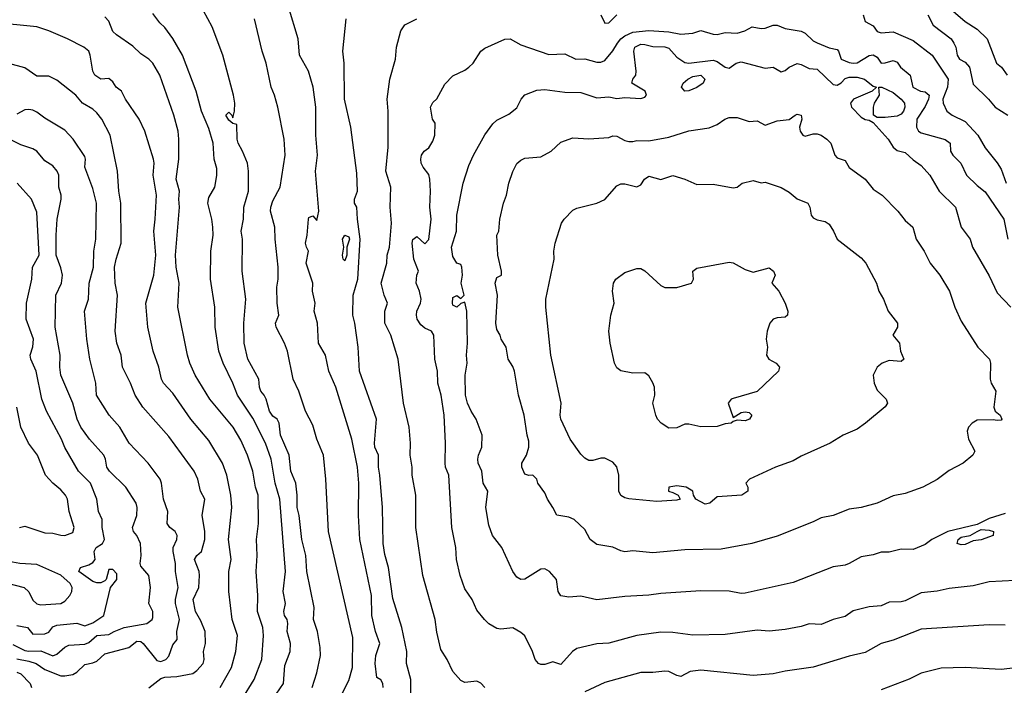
# Model space of a CAD drawing. Header units: metres. Extents: x -46681 to -43747, y -240911 to -237677.
# Tile 447 of 656: x -44528 to -44405, y -239626 to -239543. Entities that reach past the tile are written whole.
import ezdxf

# ---------------------------------------------------------------- set-up
doc = ezdxf.new("R2010")
doc.units = ezdxf.units.M
doc.layers.add('CONTOUR_INDEX', color=1, linetype='Continuous')
doc.layers.add('CONTOUR_INTER', color=3, linetype='Continuous')

msp = doc.modelspace()

# ---------------------------------------------------------------- linework, layer by layer
at = {"layer": 'CONTOUR_INDEX'}
for points, elevation in [([(-44488.07, -239627.52), (-44487.1, -239625.67), (-44486.67, -239624.02), (-44486.6, -239620.27), (-44489.65, -239607.02), (-44489.99, -239600.52), (-44490.29, -239597.52), (-44491.09, -239595.52), (-44491.6, -239593.77), (-44492.53, -239592.02), (-44493.36, -239589.52), (-44494.05, -239588.02), (-44494.79, -239584.52), (-44495.16, -239583.52), (-44496.19, -239581.52), (-44496.26, -239581.02), (-44495.84, -239580.02), (-44496.05, -239578.52), (-44496.1, -239576.52), (-44495.94, -239575.52), (-44495.93, -239574.02), (-44496.32, -239570.52), (-44496.34, -239569.02), (-44496.88, -239567.02), (-44496.86, -239566.52), (-44496.6, -239565.74), (-44495.7, -239564.02), (-44495.08, -239560.02), (-44495.2, -239558.02), (-44495.98, -239554.02), (-44496.4, -239552.52), (-44496.83, -239551.52), (-44497.43, -239548.52), (-44497.95, -239547.02), (-44498.91, -239543.02)], 115), ([(-44405.1, -239604.8), (-44407.1, -239605.43), (-44408.6, -239606.17), (-44412.26, -239607.02), (-44414.26, -239608.02), (-44415.1, -239608.66), (-44416.6, -239609.27), (-44418.1, -239609.24), (-44419.6, -239609.62), (-44420.6, -239609.64), (-44421.6, -239609.95), (-44423.1, -239610.19), (-44424.6, -239611.05), (-44425.1, -239611.24), (-44426.6, -239611.46), (-44431.6, -239613.42), (-44437.6, -239614.74), (-44438.1, -239614.77), (-44439.6, -239614.5), (-44443.1, -239614.47), (-44448.1, -239614.77), (-44449.6, -239615.01), (-44452.6, -239615.16), (-44456.1, -239615.59), (-44458.1, -239615.12), (-44459.6, -239615.25), (-44460.6, -239615.07), (-44460.93, -239614.52), (-44461.14, -239613.02), (-44462.04, -239612.02), (-44462.6, -239611.71), (-44463.1, -239611.75), (-44465.1, -239612.98), (-44465.6, -239613.03), (-44466.1, -239612.76), (-44466.62, -239612.02), (-44467.98, -239609.02), (-44469.15, -239607.52), (-44469.6, -239606.24), (-44469.99, -239604.02), (-44469.75, -239602.02), (-44470.34, -239601.02), (-44470.5, -239599.52), (-44470.94, -239598.52), (-44471, -239598.02), (-44470.92, -239597.52), (-44470.48, -239596.52), (-44470.45, -239595.02), (-44471.21, -239593.02), (-44471.84, -239592.02), (-44472.28, -239591.02), (-44472.54, -239590.02), (-44472.57, -239587.52), (-44472.31, -239586.02), (-44472.41, -239585.02), (-44472.28, -239583.52), (-44472.35, -239579.52), (-44472.6, -239578.4), (-44473.1, -239578.54), (-44473.6, -239579), (-44474.1, -239578.78), (-44474.16, -239578.52), (-44474.1, -239577.8), (-44473.6, -239577.58), (-44473.1, -239577.95), (-44472.7, -239577.52), (-44473.09, -239576.02), (-44472.92, -239575.02), (-44472.98, -239574.02), (-44473.1, -239573.7), (-44473.6, -239573.51), (-44474.1, -239572.69), (-44474.27, -239571.52), (-44473.67, -239569.52), (-44473.61, -239567.52), (-44472.81, -239563.52), (-44472.1, -239561.31), (-44471.53, -239560.02), (-44470.1, -239557.5), (-44469.1, -239556.13), (-44468.6, -239555.67), (-44467.1, -239554.89), (-44466.1, -239554.1), (-44465.59, -239553.02), (-44465.1, -239552.48), (-44463.6, -239551.93), (-44462.6, -239551.84), (-44460.1, -239552.15), (-44458.1, -239552.2), (-44456.1, -239552.88), (-44454.6, -239552.74), (-44453.6, -239552.94), (-44452.6, -239552.83), (-44450.6, -239552.97), (-44450.1, -239552.77), (-44449.9, -239552.52), (-44450.07, -239552.02), (-44451.75, -239551.02), (-44451.6, -239550.52), (-44451.26, -239550.02), (-44451.2, -239549.52), (-44451.48, -239547.02), (-44451.37, -239546.52)], 120), ([(-44451.37, -239546.52), (-44450.6, -239546.17), (-44450.1, -239546.19), (-44449.1, -239546.46), (-44447.6, -239546.49), (-44447.1, -239546.68), (-44446.1, -239547.79), (-44445.1, -239548.46), (-44444.6, -239548.54), (-44441.6, -239548.15), (-44441.1, -239548.34), (-44440.1, -239549.05), (-44439.6, -239549.16), (-44438.71, -239548.52), (-44438.1, -239548.39), (-44435.1, -239549.17), (-44434.1, -239549.05), (-44433.1, -239549.61), (-44432.6, -239549.46), (-44432.09, -239549.02), (-44431.1, -239548.6), (-44430.6, -239548.69), (-44429.6, -239549.22), (-44428.6, -239549.27), (-44426.6, -239551.21), (-44426.1, -239551.28), (-44425.6, -239550.99), (-44425.1, -239550.44), (-44424.6, -239550.27), (-44423.6, -239550.29), (-44422.68, -239550.52), (-44421.6, -239551.41), (-44421.15, -239551.52), (-44421.7, -239552.02), (-44424.03, -239553.02), (-44424.43, -239553.52), (-44424.3, -239554.02), (-44423.1, -239555.28), (-44422.6, -239555.57), (-44422.1, -239555.65), (-44421.6, -239555.97), (-44419.69, -239558.02), (-44419.09, -239559.02), (-44418.6, -239559.43), (-44417.6, -239559.71), (-44416.6, -239560.63), (-44415.6, -239561.31), (-44414.51, -239562.52), (-44413.34, -239564.52), (-44411.29, -239566.52), (-44410.59, -239569.02), (-44409.48, -239570.52), (-44409.17, -239571.52), (-44407.1, -239575.09), (-44406.1, -239577.22), (-44404.39, -239579.02)], 120), ([(-44512.1, -239626.57), (-44510.6, -239625.39), (-44510.1, -239625.24), (-44508.6, -239625.17), (-44506.6, -239624.77), (-44506.1, -239624.4), (-44505.32, -239623.52), (-44505.18, -239623.02), (-44505.27, -239622.02), (-44505, -239621.02), (-44505.05, -239619.52), (-44505.6, -239618.19), (-44506.28, -239617.02), (-44506.57, -239615.52), (-44505.85, -239614.02), (-44505.77, -239612.52), (-44505.8, -239612.02), (-44506.4, -239610.52), (-44506.1, -239610.05), (-44505.52, -239609.52), (-44505.11, -239608.02), (-44505.1, -239606.99), (-44505.43, -239605.02), (-44505.1, -239603.02), (-44505.66, -239602.02), (-44505.98, -239600.52), (-44506.42, -239599.52), (-44509.6, -239595.18), (-44512.86, -239591.52), (-44513.82, -239590.02), (-44514.4, -239588.52), (-44515.41, -239586.52), (-44515.57, -239585.02), (-44516.09, -239583.52), (-44516.32, -239582.02), (-44516.02, -239577.52), (-44516.29, -239576.02), (-44516.38, -239574.02), (-44516.2, -239573.02), (-44515.55, -239571.02), (-44515.58, -239566.02), (-44515.87, -239564.52), (-44516.01, -239562.02), (-44516.93, -239557.52), (-44517.98, -239555.52), (-44518.6, -239554.73), (-44519.1, -239554.28), (-44520.38, -239553.52), (-44521.23, -239552.52), (-44523.6, -239550.68), (-44524.6, -239550.17), (-44526.1, -239550.16), (-44527.6, -239549.12), (-44529.6, -239548.57)], 110), ([(-44420.88, -239551.52), (-44420.52, -239551.52), (-44419.1, -239552.22), (-44418.08, -239553.02), (-44417.69, -239553.52), (-44417.61, -239554.02), (-44417.79, -239554.52), (-44418.1, -239554.89), (-44418.6, -239555.15), (-44420.1, -239555.34), (-44421.1, -239555.33), (-44421.53, -239555.02), (-44421.55, -239554.02), (-44421.42, -239553.52), (-44420.79, -239552.52), (-44420.88, -239551.52)], 120), ([(-44408.57, -239607.02), (-44408.1, -239606.77), (-44407.1, -239606.86), (-44406.55, -239607.02), (-44406.61, -239607.52), (-44408.1, -239608.09), (-44409.1, -239608.2), (-44410.1, -239608.66), (-44410.6, -239608.71), (-44411.09, -239608.52), (-44410.96, -239608.02), (-44410.6, -239607.73), (-44409.46, -239607.52), (-44408.57, -239607.02)], 120), ([(-44528.6, -239624.6), (-44528.1, -239624.81), (-44526.95, -239626.02), (-44526.78, -239626.52)], 110)]:
    msp.add_lwpolyline(points, dxfattribs=dict(at, elevation=elevation))
at = {"layer": 'CONTOUR_INTER'}
for points, elevation in [([(-44482.8, -239626.52), (-44482.88, -239626.02), (-44483.1, -239625.56), (-44483.6, -239625.28), (-44483.8, -239623.52), (-44483.74, -239622.52), (-44483.25, -239621.02), (-44483.76, -239619.52), (-44484.23, -239617.52), (-44484.28, -239615.02), (-44485.73, -239608.02), (-44485.91, -239605.02), (-44485.85, -239601.02), (-44486.01, -239599.02), (-44486.73, -239595.52), (-44488.74, -239589.02), (-44489.62, -239587.02), (-44490.04, -239585.02), (-44490.9, -239583.52), (-44491.04, -239581.02), (-44491.42, -239579.52), (-44491.32, -239578.52), (-44491.64, -239577.02), (-44491.6, -239576.02), (-44492.42, -239573.52), (-44492.14, -239572.02), (-44492.41, -239571.52), (-44492.51, -239571.02), (-44492.3, -239570.02), (-44492.15, -239568.02), (-44492.1, -239567.81), (-44491.6, -239567.61), (-44491.1, -239568.18), (-44490.86, -239567.02), (-44491.28, -239562.02), (-44491.01, -239560.02), (-44491.25, -239557.52), (-44491.25, -239554.02), (-44491.57, -239551.52), (-44492.14, -239549.52), (-44493.29, -239547.52), (-44493.43, -239545.52), (-44494.66, -239541.52)], 116), ([(-44412.81, -239541.02), (-44410.1, -239543.33), (-44408.6, -239544.3), (-44407.34, -239545.52), (-44406.18, -239548.52), (-44405.54, -239549.02), (-44404.84, -239550.02)], 116), ([(-44500.46, -239628.02), (-44498.94, -239625.52), (-44497.98, -239623.02), (-44497.78, -239620.02), (-44497.84, -239619.02), (-44498.53, -239617.02), (-44498.47, -239615.02), (-44498.69, -239612.02), (-44498.56, -239610.02), (-44498.66, -239608.02), (-44498.39, -239606.02), (-44498.44, -239602.52), (-44498.77, -239601.52), (-44499.12, -239599.52), (-44499.77, -239597.52), (-44500.6, -239595.62), (-44501.55, -239594.02), (-44504.46, -239590.52), (-44506.3, -239587.52), (-44506.98, -239586.02), (-44507.27, -239585.02), (-44508.48, -239579.02), (-44508.31, -239576.02), (-44508.67, -239574.02), (-44508.77, -239572.52), (-44508.25, -239566.52), (-44508.35, -239565.52), (-44508.28, -239564.52), (-44508.69, -239563.02), (-44508.37, -239560.52), (-44508.35, -239558.02), (-44508.44, -239557.02), (-44508.98, -239555.02), (-44510.73, -239550.02), (-44511.62, -239548.52), (-44512.12, -239548.02), (-44513.1, -239547.37), (-44514.1, -239546.41), (-44516.16, -239545.02), (-44516.6, -239544.59), (-44517.1, -239543.31), (-44517.6, -239542.76)], 112), ([(-44496.65, -239628.02), (-44495.27, -239626.02), (-44495.1, -239623.78), (-44494.44, -239622.02), (-44494.38, -239621.02), (-44494.8, -239619.52), (-44494.72, -239618.52), (-44494.82, -239618.02), (-44495.16, -239617.52), (-44495.24, -239617.02), (-44495.02, -239616.02), (-44495.3, -239614.52), (-44495.01, -239612.02), (-44495.75, -239603.02), (-44496.32, -239601.02), (-44496.81, -239598.02), (-44497.53, -239596.02), (-44499.1, -239592.9), (-44501.03, -239590.02), (-44501.6, -239588.51), (-44502.82, -239586.02), (-44503.34, -239584.52), (-44503.82, -239581.52), (-44503.84, -239579.02), (-44504.38, -239575.52), (-44504.37, -239572.02), (-44504.08, -239570.02), (-44504.1, -239569.02), (-44504.22, -239568.02), (-44504.71, -239566.02), (-44504.6, -239565.31), (-44503.85, -239564.02), (-44503.6, -239562.56), (-44503.6, -239561.7), (-44503.95, -239560.52), (-44504.06, -239558.52), (-44504.6, -239556.68), (-44505.5, -239554.52), (-44506.17, -239552.02), (-44507.89, -239547.52), (-44509.1, -239545.44), (-44510.1, -239544.07), (-44510.72, -239543.52), (-44511.6, -239542.34)], 113), ([(-44491.71, -239626.52), (-44491.1, -239624.71), (-44490.67, -239622.52), (-44490.7, -239621.52), (-44491.04, -239619.52), (-44491.51, -239618.02), (-44491.46, -239616.52), (-44492.35, -239612.02), (-44492.48, -239610.02), (-44492.99, -239608.02), (-44493.3, -239605.02), (-44493.57, -239604.02), (-44493.57, -239602.52), (-44493.75, -239601.02), (-44494.36, -239599.52), (-44494.56, -239597.52), (-44495.63, -239595.02), (-44495.81, -239593.52), (-44496.08, -239593.02), (-44496.6, -239592.65), (-44497.03, -239592.02), (-44497.44, -239590.52), (-44497.67, -239590.02), (-44498.1, -239589.52), (-44498.27, -239589.02), (-44498.34, -239588.02), (-44499.72, -239585.52), (-44500.19, -239583.52), (-44500.25, -239581.02), (-44499.98, -239578.02), (-44500.42, -239574.52), (-44500.41, -239570.52), (-44500.55, -239569.52), (-44500.27, -239568.02), (-44500.22, -239566.52), (-44499.64, -239564.52), (-44499.63, -239562.02), (-44499.79, -239561.02), (-44500.38, -239559.52), (-44500.93, -239558.52), (-44501.05, -239558.02), (-44501.1, -239556.21), (-44501.6, -239556.06), (-44502.1, -239555.64), (-44502.48, -239555.02), (-44502.1, -239554.67), (-44501.73, -239555.02), (-44501.6, -239555.37), (-44501.38, -239554.52), (-44501.36, -239553.52), (-44501.51, -239552.52), (-44502.85, -239547.52), (-44504.2, -239544.02), (-44505.29, -239542.02)], 114), ([(-44455.63, -239542.52), (-44455.1, -239543.55), (-44454.6, -239543.49), (-44453.6, -239542.51)], 118), ([(-44422.85, -239542.52), (-44422.6, -239543.34), (-44421.6, -239543.89), (-44421.1, -239544.59), (-44420.6, -239544.75), (-44419.1, -239544.64), (-44416.6, -239545.7), (-44414.2, -239547.52), (-44412.21, -239550.52), (-44412.28, -239551.52), (-44412.87, -239553.02), (-44412.85, -239553.52), (-44412.36, -239554.52), (-44411.71, -239555.02), (-44410.1, -239555.81), (-44408.49, -239557.52), (-44407.6, -239559.12), (-44406.1, -239560.97), (-44405.6, -239561.79), (-44404.95, -239563.52)], 118), ([(-44414.77, -239542.52), (-44414.1, -239543.79), (-44411.83, -239545.52), (-44411.5, -239546.02), (-44411.27, -239546.52), (-44411.1, -239547.52), (-44410.79, -239548.02), (-44410.1, -239548.43), (-44409.54, -239549.02), (-44409.1, -239551.15), (-44407.19, -239553.02), (-44406.36, -239554.02), (-44404.77, -239555.02)], 117), ([(-44503.19, -239626.52), (-44501.77, -239624.02), (-44501.21, -239622.02), (-44501.02, -239620.02), (-44501.68, -239618.02), (-44502.12, -239614.52), (-44502.1, -239612.02), (-44501.8, -239610.52), (-44502.13, -239608.02), (-44501.71, -239604.02), (-44501.85, -239602.52), (-44502.35, -239600.02), (-44502.91, -239598.52), (-44504.6, -239595.67), (-44506.86, -239593.02), (-44509.1, -239589.75), (-44510.25, -239588.52), (-44510.51, -239588.02), (-44510.86, -239586.52), (-44511.56, -239584.52), (-44512.24, -239581.52), (-44512.48, -239578.52), (-44511.49, -239575.02), (-44511.22, -239572.52), (-44511.48, -239569.52), (-44511.29, -239568.02), (-44511.14, -239565.02), (-44511.54, -239562.52), (-44511.45, -239561.02), (-44511.53, -239560.52), (-44512.6, -239557.03), (-44513.31, -239555.52), (-44515, -239553.02), (-44515.53, -239552.02), (-44516.17, -239551.52), (-44516.6, -239550.86), (-44517.1, -239550.44), (-44518.1, -239550.55), (-44518.86, -239550.02), (-44519.12, -239549.52), (-44519.42, -239547.52), (-44519.62, -239547.02), (-44520.22, -239546.52), (-44522.28, -239545.52), (-44524.6, -239544.5), (-44526.1, -239544.01), (-44531.6, -239543.47)], 111), ([(-44479.37, -239630.52), (-44479.37, -239625.52), (-44479.89, -239623.52), (-44479.85, -239622.02), (-44480.5, -239619.02), (-44481.6, -239615.39), (-44482.15, -239611.52), (-44482.6, -239609.91), (-44482.8, -239608.52), (-44482.9, -239604.02), (-44483.23, -239600.02), (-44483.42, -239599.02), (-44483.41, -239597.52), (-44483.87, -239596.52), (-44483.92, -239596.02), (-44483.66, -239593.02), (-44485.79, -239587.02), (-44485.94, -239584.02), (-44486.36, -239581.02), (-44486.62, -239580.02), (-44486.55, -239577.52), (-44485.99, -239575.52), (-44485.69, -239570.52), (-44486.04, -239568.02), (-44486.09, -239566.52), (-44486.4, -239566.02), (-44486.39, -239565.52), (-44486.04, -239564.52), (-44486.1, -239562.26), (-44486.86, -239556.52), (-44487.65, -239553.02), (-44487.68, -239548.52), (-44487.86, -239547.02), (-44487.43, -239543.02)], 117), ([(-44470.1, -239626.52), (-44470.6, -239625.97), (-44471.1, -239625.73), (-44472.6, -239625.9), (-44473.1, -239625.65), (-44474.1, -239624.53), (-44474.82, -239623.02), (-44475.6, -239621.78), (-44476.1, -239619.62), (-44476.3, -239618.02), (-44477.87, -239612.52), (-44478.72, -239606.52), (-44478.75, -239602.52), (-44479.21, -239600.02), (-44479.18, -239599.02), (-44479.44, -239597.52), (-44479.39, -239596.02), (-44479.57, -239594.02), (-44480.27, -239591.02), (-44480.93, -239585.52), (-44481.84, -239582.52), (-44482.6, -239581), (-44482.63, -239579.52), (-44482.26, -239578.52), (-44482.7, -239577.52), (-44483.07, -239576.02), (-44482.37, -239573.52), (-44482.3, -239572.52), (-44482.02, -239571.52), (-44481.76, -239568.52), (-44481.93, -239566.52), (-44481.88, -239564.02), (-44482.49, -239562.02), (-44482.19, -239559.02), (-44482.18, -239554.52), (-44482.31, -239553.02), (-44481.98, -239550.52), (-44481.29, -239548.02), (-44481.16, -239546.52), (-44480.6, -239544.51), (-44480.1, -239543.76), (-44478.6, -239543.01)], 118), ([(-44400.6, -239612.99), (-44407.1, -239613.32), (-44409.1, -239613.83), (-44412.1, -239614.15), (-44413.6, -239614.49), (-44415.6, -239614.71), (-44417.6, -239615.69), (-44418.1, -239615.83), (-44419.6, -239615.88), (-44420.6, -239616.31), (-44422.1, -239616.44), (-44424.1, -239616.95), (-44425.1, -239617.67), (-44426.6, -239618.05), (-44428.1, -239618.65), (-44429.6, -239618.58), (-44430.6, -239618.92), (-44432.6, -239619.27), (-44434.6, -239619.5), (-44436.1, -239619.36), (-44440.1, -239619.9), (-44444.1, -239619.98), (-44446.6, -239619.64), (-44448.1, -239619.6), (-44451.1, -239620.02), (-44454.6, -239620.99), (-44456.1, -239621.07), (-44458.6, -239621.65), (-44459.15, -239622.02), (-44460.6, -239623.67), (-44461.6, -239623.32), (-44462.6, -239623.67), (-44463.1, -239623.67), (-44463.39, -239623.52), (-44463.83, -239623.02), (-44464.15, -239622.02), (-44465.1, -239620.09), (-44465.6, -239619.65), (-44466.6, -239619.06), (-44468.1, -239619.24), (-44468.6, -239619.15), (-44469.6, -239618.58), (-44470.17, -239618.02), (-44471.1, -239616.88), (-44471.71, -239615.52), (-44472.6, -239614.2), (-44473.19, -239612.52), (-44473.66, -239610.52), (-44473.73, -239609.02), (-44474.25, -239606.52), (-44474.63, -239600.02), (-44475.01, -239599.02), (-44475.06, -239598.52), (-44475.02, -239596.02), (-44475.19, -239592.52), (-44475.57, -239590.02), (-44476, -239588.52), (-44476.03, -239587.02), (-44476.35, -239585.52), (-44476.49, -239582.52), (-44476.79, -239582.02), (-44477.6, -239581.64), (-44478.1, -239581.23), (-44478.55, -239580.52), (-44478.67, -239580.02), (-44478.63, -239579.52), (-44478.16, -239578.52), (-44478.06, -239578.02), (-44478.26, -239577.02), (-44478.71, -239576.02), (-44478.6, -239575.01), (-44478.4, -239574.52), (-44478.99, -239573.02), (-44479.21, -239571.02), (-44479.1, -239570.55), (-44478.6, -239570.17), (-44477.6, -239571.11), (-44477.1, -239570.58), (-44476.81, -239568.02), (-44477, -239566.52), (-44476.9, -239564.52), (-44476.99, -239563.02), (-44477.1, -239562.46), (-44477.82, -239561.52), (-44478.06, -239561.02), (-44478.11, -239560.52), (-44478.04, -239560.02), (-44477.71, -239559.52), (-44477.1, -239559.1), (-44476.6, -239558.29), (-44476.38, -239557.52), (-44476.34, -239556.02), (-44476.64, -239555.52), (-44476.89, -239554.02), (-44476.6, -239553.45), (-44476.1, -239553.01), (-44475.1, -239551.18), (-44474.1, -239550.11), (-44472.6, -239549.41), (-44472.1, -239549.03), (-44471.59, -239548.52), (-44470.6, -239547.05), (-44470.1, -239546.67), (-44467.6, -239545.55), (-44466.93, -239545.52), (-44465.6, -239546.25), (-44462.1, -239547.46), (-44460.1, -239547.37), (-44458.76, -239548.02), (-44457.6, -239547.98), (-44456.1, -239548.42), (-44455.6, -239548.43), (-44455.1, -239548.22), (-44454.1, -239547), (-44453.54, -239546.02), (-44453.1, -239545.5), (-44452.6, -239545.12), (-44451.6, -239544.66), (-44449.6, -239544.46), (-44447.1, -239544.62), (-44445.6, -239544.91), (-44444.1, -239544.78), (-44443.1, -239544.47), (-44441.6, -239544.92), (-44441.1, -239544.95), (-44440.1, -239544.71), (-44438.6, -239544.81), (-44437.63, -239544.52), (-44436.7, -239544.02)], 119), ([(-44436.7, -239544.02), (-44435.6, -239544.21), (-44435.1, -239544.17), (-44434.1, -239543.81), (-44433.6, -239543.81), (-44432.6, -239544.22), (-44430.6, -239544.55), (-44430.1, -239544.81), (-44429.1, -239545.75), (-44428.6, -239546), (-44427.1, -239546.62), (-44426.1, -239546.85), (-44425.93, -239547.02), (-44425.58, -239548.02), (-44424.6, -239548.45), (-44424.1, -239548.55), (-44423.6, -239548.48), (-44422.1, -239547.57), (-44421.6, -239547.48), (-44421.1, -239547.81), (-44420.6, -239548.52), (-44420.1, -239548.51), (-44419.1, -239548.2), (-44418.6, -239548.43), (-44418.19, -239549.02), (-44416.98, -239550.02), (-44416.61, -239551.52), (-44415.67, -239552.02), (-44415.1, -239552.1), (-44414.57, -239552.52), (-44414.66, -239553.02), (-44415.1, -239553.97), (-44416.12, -239555.52), (-44416.15, -239556.52), (-44415.9, -239557.02), (-44415.6, -239557.22), (-44412.6, -239558.08), (-44411.98, -239558.52), (-44411.92, -239559.52), (-44411.61, -239560.02), (-44410.64, -239561.02), (-44409.91, -239562.52), (-44408.6, -239563.83), (-44407.6, -239564.62), (-44405.26, -239568.02), (-44404.76, -239570.52)], 119), ([(-44444.76, -239550.52), (-44444.1, -239550.19), (-44443.1, -239550.05), (-44442.61, -239550.52), (-44442.83, -239551.02), (-44443.6, -239551.58), (-44444.6, -239551.98), (-44445.1, -239552.03), (-44445.55, -239551.52), (-44445.32, -239551.02), (-44444.76, -239550.52)], 121), ([(-44528.6, -239622.93), (-44527.1, -239623.23), (-44526.19, -239623.52), (-44525.1, -239624.29), (-44523.1, -239625.06), (-44522.6, -239625.06), (-44521.6, -239624.88), (-44521.1, -239624.59), (-44520.1, -239623.64), (-44519.1, -239623.46), (-44518.6, -239623.22), (-44517.6, -239622.33), (-44514.6, -239621.51), (-44513.6, -239620.72), (-44513.1, -239620.78), (-44512.8, -239621.02), (-44511.1, -239623.16), (-44510.6, -239623.28), (-44509.96, -239623.02), (-44509.6, -239622.62), (-44509.1, -239621.2), (-44508.57, -239620.52), (-44508.62, -239619.52), (-44508.28, -239618.02), (-44508.75, -239616.02), (-44508.75, -239615.52), (-44508.44, -239614.02), (-44508.77, -239612.02), (-44508.78, -239611.02), (-44509.07, -239609.52), (-44509.05, -239609.02), (-44508.6, -239608.02), (-44508.55, -239607.52), (-44508.83, -239607.02), (-44509.49, -239606.52), (-44509.81, -239606.02), (-44509.73, -239604.52), (-44510.26, -239603.02), (-44510.5, -239601.02), (-44510.68, -239600.52), (-44512.18, -239598.52), (-44514.55, -239596.02), (-44515.73, -239594.02), (-44517.05, -239592.52), (-44518.66, -239590.02), (-44518.74, -239588.52), (-44519.49, -239585.52), (-44519.87, -239583.02), (-44520.14, -239579.52), (-44519.66, -239578.02), (-44519.57, -239576.02), (-44519.01, -239574.02), (-44518.98, -239572.02), (-44518.74, -239570.52), (-44518.66, -239566.02), (-44519.1, -239564.21), (-44520.11, -239561.52), (-44520.01, -239560.52), (-44520.1, -239560.2), (-44521.56, -239558.02), (-44522.6, -239556.89), (-44525.1, -239555.39), (-44526.1, -239554.65), (-44526.6, -239554.39), (-44527.1, -239554.31), (-44527.6, -239554.38), (-44528.6, -239554.9)], 109), ([(-44431.33, -239555.02), (-44431.1, -239554.91), (-44430.57, -239555.02), (-44430.5, -239555.52), (-44430.78, -239556.52), (-44430.7, -239557.02), (-44430.36, -239557.52), (-44430.1, -239557.66), (-44429.1, -239557.37), (-44428.6, -239557.37), (-44428.1, -239557.53), (-44427.38, -239558.02), (-44426.89, -239558.52), (-44426.37, -239560.02), (-44426.1, -239560.36), (-44425.1, -239560.68), (-44424.6, -239561.56), (-44422.6, -239563.04), (-44421.6, -239564.29), (-44420.44, -239565.02), (-44418.52, -239567.02), (-44417.6, -239568.18), (-44416.64, -239569.02), (-44416.23, -239570.52), (-44415.23, -239572.02), (-44414.47, -239573.52), (-44413.26, -239575.02), (-44412.04, -239577.02), (-44411.4, -239579.02), (-44410.6, -239580.75), (-44408.5, -239584.02), (-44407.04, -239585.52), (-44406.91, -239586.02), (-44406.96, -239588.02), (-44406.86, -239588.52), (-44406.25, -239589.52), (-44406.52, -239591.52), (-44406.34, -239592.02), (-44405.73, -239592.52), (-44405.49, -239593.02), (-44405.6, -239593.15), (-44406.1, -239593.19), (-44406.6, -239593.07), (-44408.6, -239593.14), (-44409.23, -239593.52), (-44409.68, -239594.02), (-44409.82, -239594.52), (-44409.66, -239595.52), (-44408.89, -239597.02), (-44409.11, -239597.52), (-44410.34, -239598.52), (-44412.1, -239599.43), (-44413.6, -239600.54), (-44415.37, -239601.52), (-44417.6, -239602.28), (-44419.1, -239602.59), (-44421.1, -239603.49), (-44423.1, -239604.04), (-44424.6, -239604.25), (-44426.6, -239605.04), (-44428.1, -239605.32), (-44429.1, -239605.85), (-44433.6, -239607.63), (-44436.75, -239608.52), (-44440.6, -239609.26), (-44445.1, -239609.32), (-44449.1, -239609.69), (-44451.6, -239609.47), (-44452.6, -239609.56), (-44453.1, -239609.47), (-44454.1, -239608.98), (-44456.1, -239608.66), (-44456.97, -239608.02), (-44457.6, -239606.8), (-44458.93, -239605.52), (-44459.6, -239605.24), (-44461.1, -239605.01), (-44461.6, -239604.02), (-44462.3, -239603.02), (-44462.6, -239602.22), (-44463.47, -239601.02), (-44463.61, -239600.52), (-44464.1, -239600), (-44464.6, -239600.04), (-44465.1, -239599.86), (-44465.51, -239599.02), (-44465.48, -239598.52), (-44464.9, -239597.52), (-44464.6, -239596.52), (-44464.6, -239595.75), (-44464.83, -239595.02), (-44465.2, -239592.52), (-44465.89, -239590.02), (-44466.4, -239587.02), (-44466.6, -239586.42), (-44467.21, -239585.52), (-44467.46, -239584.02), (-44468.08, -239583.02), (-44468.19, -239582.52), (-44468.6, -239581.82), (-44468.73, -239581.02), (-44468.53, -239577.52), (-44468.83, -239576.02), (-44468.6, -239575.32), (-44468.05, -239575.02), (-44468.01, -239574.52), (-44468.48, -239572.52), (-44468.6, -239570.02), (-44468.37, -239569.52), (-44468.22, -239568.02), (-44467.76, -239566.02), (-44467.41, -239565.02), (-44467.11, -239563.52), (-44466.6, -239562.06), (-44466.1, -239561.09), (-44465.6, -239560.64), (-44465.1, -239560.42), (-44463.1, -239560.22), (-44461.84, -239559.52), (-44460.6, -239558.39), (-44459.1, -239557.86), (-44457.1, -239557.98), (-44454.6, -239557.81), (-44454.1, -239557.61), (-44453.6, -239557.64), (-44452.6, -239558.18), (-44452.1, -239558.31), (-44451.6, -239558.33), (-44451.1, -239558.19), (-44449.6, -239558.24), (-44447.1, -239557.77), (-44444.6, -239556.98), (-44442.1, -239556.61), (-44441.1, -239556.18), (-44440.14, -239555.52), (-44439.6, -239555.34), (-44438.6, -239555.33), (-44437.1, -239555.81), (-44436.1, -239555.76), (-44435.1, -239556.27), (-44433.6, -239555.73), (-44432.1, -239555.56), (-44431.33, -239555.02)], 121), ([(-44529.1, -239621.16), (-44527.6, -239621.89), (-44527.1, -239622), (-44525.6, -239621.95), (-44524.1, -239622.56), (-44523.6, -239622.35), (-44522.6, -239621.49), (-44522.1, -239621.25), (-44520.1, -239621.13), (-44519.6, -239620.89), (-44518.6, -239620.01), (-44517.1, -239619.91), (-44516.45, -239619.52), (-44515.17, -239619.02), (-44512.35, -239618.52), (-44511.68, -239618.02), (-44511.6, -239617.78), (-44511.62, -239617.02), (-44512.11, -239616.02), (-44511.89, -239614.02), (-44512.09, -239612.52), (-44513.1, -239611.35), (-44513.2, -239611.02), (-44513.08, -239610.02), (-44513.14, -239608.52), (-44513.6, -239607.53), (-44514.03, -239607.02), (-44514.13, -239606.52), (-44513.62, -239605.02), (-44513.58, -239604.02), (-44513.7, -239603.52), (-44514.96, -239601.52), (-44517.01, -239599.52), (-44517.35, -239599.02), (-44517.51, -239598.02), (-44517.71, -239597.52), (-44519.53, -239595.52), (-44520.61, -239594.02), (-44521.04, -239593.02), (-44521.59, -239591.02), (-44523.11, -239587.52), (-44523.23, -239586.52), (-44523.17, -239585.02), (-44523.79, -239581.52), (-44523.72, -239577.52), (-44523.03, -239576.02), (-44522.9, -239575.02), (-44523.1, -239574.11), (-44523.67, -239572.52), (-44523.69, -239570.02), (-44523.56, -239568.02), (-44523.06, -239565.52), (-44523.05, -239565.02), (-44523.35, -239564.02), (-44523.36, -239562.52), (-44523.57, -239562.02), (-44524.1, -239561.38), (-44525.1, -239560.74), (-44526.1, -239559.55), (-44526.6, -239559.23), (-44528.1, -239558.72), (-44530.1, -239557.72)], 108), ([(-44528.6, -239618.79), (-44527.25, -239619.02), (-44526.6, -239619.87), (-44525.1, -239619.83), (-44524.6, -239619.6), (-44524.1, -239618.93), (-44523.6, -239618.72), (-44521.1, -239618.48), (-44520.1, -239618.81), (-44519.1, -239618.43), (-44517.74, -239617.52), (-44516.89, -239614.02), (-44516.12, -239613.02), (-44516.1, -239612.33), (-44516.6, -239611.8), (-44517.1, -239611.77), (-44517.45, -239613.02), (-44517.6, -239613.19), (-44518.1, -239613.44), (-44518.6, -239613.44), (-44519.1, -239613.27), (-44520.86, -239612.02), (-44520.66, -239611.52), (-44519.6, -239611.2), (-44519.1, -239610.91), (-44518.81, -239610.52), (-44518.95, -239609.52), (-44518.67, -239609.02), (-44517.89, -239608.52), (-44517.65, -239608.02), (-44517.94, -239606.52), (-44517.94, -239605.52), (-44518.41, -239604.52), (-44518.6, -239603.02), (-44519.38, -239601.02), (-44520.88, -239599.52), (-44522.6, -239596.55), (-44523.01, -239595.52), (-44524.89, -239592.02), (-44525.49, -239590.52), (-44526.18, -239587.02), (-44526.83, -239585.52), (-44526.91, -239585.02), (-44526.6, -239583.99), (-44526.53, -239583.02), (-44527.41, -239580.52), (-44527.38, -239578.52), (-44526.74, -239575.52), (-44526.63, -239574.02), (-44525.81, -239572.52), (-44526.1, -239567.14), (-44526.76, -239565.52), (-44528.55, -239563.52)], 107), ([(-44450.18, -239563.02), (-44449.6, -239562.67), (-44448.1, -239563.07), (-44446.6, -239562.59), (-44445.11, -239563.02), (-44443.6, -239563.68), (-44441.6, -239563.67), (-44439.1, -239564.12), (-44438.57, -239564.02), (-44437.95, -239563.52), (-44436.6, -239563.19), (-44435.6, -239563.47), (-44435.1, -239563.42), (-44433.1, -239564.09), (-44432.1, -239564.65), (-44431.1, -239565.47), (-44429.76, -239566.02), (-44429.49, -239566.52), (-44429.33, -239567.52), (-44429.1, -239567.84), (-44428.6, -239568.1), (-44427.6, -239568.32), (-44427.1, -239568.64), (-44426.54, -239569.52), (-44426.1, -239570.53), (-44423.1, -239572.87), (-44422.51, -239573.52), (-44421.15, -239576.02), (-44420.86, -239577.02), (-44420.31, -239578.02), (-44419.73, -239579.52), (-44418.55, -239581.02), (-44418.55, -239581.52), (-44419.14, -239582.52), (-44418.28, -239583.52), (-44418.18, -239584.52), (-44417.76, -239585.52), (-44418.1, -239585.8), (-44419.6, -239585.66), (-44420.48, -239586.02), (-44421.07, -239586.52), (-44421.57, -239587.52), (-44421.46, -239588.52), (-44421.1, -239589.38), (-44419.95, -239590.52), (-44419.8, -239591.02), (-44420.1, -239591.47), (-44422.54, -239593.52), (-44423.6, -239594.24), (-44425.35, -239595.02), (-44426.94, -239596.02), (-44430.6, -239597.64), (-44431.6, -239598.21), (-44433.78, -239599.02), (-44437.04, -239600.52), (-44437.51, -239601.02), (-44437.24, -239601.52), (-44437.26, -239602.02), (-44437.99, -239602.52), (-44441.1, -239602.7), (-44441.98, -239603.52), (-44442.6, -239603.61), (-44443.76, -239603.02), (-44444.03, -239602.52), (-44444.1, -239601.98), (-44444.97, -239601.52), (-44446.1, -239601.34), (-44447.11, -239601.52), (-44447.15, -239602.02), (-44446.6, -239602.16), (-44445.96, -239602.52), (-44445.72, -239603.02), (-44446.1, -239603.12), (-44448.6, -239603.3), (-44452.1, -239602.95), (-44452.6, -239602.84), (-44453.1, -239602.55), (-44453.36, -239602.02), (-44453.37, -239600.02), (-44453.6, -239598.95), (-44454.1, -239598.38), (-44455.1, -239597.88), (-44455.6, -239597.88), (-44456.6, -239598.19), (-44457.1, -239598.17), (-44457.6, -239597.88), (-44458.1, -239597.38), (-44459.43, -239595.52), (-44460.61, -239593.02), (-44460.69, -239592.52), (-44460.57, -239591.02), (-44461.85, -239585.02), (-44462.49, -239579.02), (-44462.48, -239578.02), (-44461.44, -239573.02), (-44461.48, -239572.02), (-44461.34, -239571.02), (-44460.54, -239568.52), (-44460.21, -239568.02), (-44459.1, -239566.88), (-44458.6, -239566.65), (-44456.12, -239566.02), (-44455.1, -239565.56), (-44453.6, -239563.85), (-44453.1, -239563.63), (-44452.6, -239563.63), (-44451.1, -239563.99), (-44450.6, -239563.73), (-44450.18, -239563.02)], 122), ([(-44487.61, -239570.02), (-44487.1, -239570.25), (-44487.04, -239570.52), (-44487.34, -239571.52), (-44487.34, -239572.52), (-44487.6, -239573.24), (-44487.81, -239573.02), (-44487.88, -239572.52), (-44487.74, -239571.52), (-44487.9, -239570.52), (-44487.61, -239570.02)], 117), ([(-44440.26, -239573.52), (-44439.6, -239573.39), (-44439.1, -239573.48), (-44437.6, -239574.33), (-44436.6, -239574.65), (-44434.6, -239574.09), (-44434.02, -239574.52), (-44433.85, -239575.02), (-44434.24, -239576.02), (-44433.37, -239577.02), (-44432.6, -239578.52), (-44432.23, -239579.52), (-44432.28, -239580.02), (-44432.6, -239580.25), (-44433.6, -239580.35), (-44434.1, -239580.53), (-44434.48, -239581.02), (-44434.85, -239582.02), (-44434.94, -239583.02), (-44434.77, -239584.02), (-44434.91, -239585.02), (-44434.61, -239585.52), (-44433.69, -239586.02), (-44433.27, -239586.52), (-44433.43, -239587.02), (-44436.1, -239589.56), (-44439.1, -239590.43), (-44439.32, -239590.52), (-44439.72, -239591.02), (-44439.1, -239592.78), (-44438.1, -239592.19), (-44437.6, -239592.07), (-44437.1, -239592.17), (-44436.73, -239592.52), (-44437.03, -239593.02), (-44437.6, -239593.2), (-44438.6, -239593.15), (-44439.1, -239593.28), (-44439.34, -239593.52), (-44440.1, -239593.61), (-44441.1, -239593.93), (-44443.1, -239593.97), (-44444.6, -239593.63), (-44445.1, -239593.64), (-44446.1, -239594.1), (-44447.1, -239594.14), (-44448.08, -239593.52), (-44448.52, -239593.02), (-44448.76, -239592.52), (-44449.1, -239591.02), (-44448.88, -239590.02), (-44448.93, -239589.02), (-44449.1, -239588.46), (-44449.6, -239587.6), (-44450.1, -239587.23), (-44451.6, -239587.27), (-44453.1, -239586.95), (-44453.6, -239586.6), (-44453.89, -239586.02), (-44454.47, -239583.52), (-44454.62, -239582.02), (-44454.36, -239580.02), (-44453.97, -239578.52), (-44454.15, -239577.02), (-44454.04, -239576.02), (-44453.76, -239575.52), (-44452.6, -239574.67), (-44451.1, -239574.18), (-44450.6, -239574.18), (-44450.1, -239574.48), (-44448.1, -239576.3), (-44447.6, -239576.54), (-44446.1, -239576.56), (-44444.3, -239576.02), (-44444.04, -239575.52), (-44444.12, -239574.52), (-44443.6, -239574.16), (-44440.26, -239573.52)], 123), ([(-44528.25, -239606.52), (-44527.6, -239606.39), (-44525.1, -239607.22), (-44524.1, -239607.23), (-44523.1, -239607.51), (-44522.6, -239607.53), (-44521.6, -239607.18), (-44521.43, -239606.52), (-44522.04, -239604.52), (-44522.25, -239603.02), (-44522.51, -239602.52), (-44523.1, -239601.82), (-44524.1, -239601), (-44525, -239600.02), (-44526.01, -239597.52), (-44527.15, -239596.02), (-44528.11, -239594.02), (-44528.59, -239591.52)], 106), ([(-44530.1, -239613.39), (-44527.68, -239614.02), (-44527.1, -239614.56), (-44526.6, -239615.61), (-44526.1, -239616.07), (-44525.6, -239616.21), (-44523.1, -239616.04), (-44522.6, -239615.72), (-44521.98, -239615.02), (-44521.71, -239614.52), (-44521.69, -239614.02), (-44521.92, -239613.52), (-44523.1, -239612.48), (-44526.1, -239611.18), (-44528.23, -239611.02), (-44529.6, -239610.77)], 106), ([(-44405.1, -239618.75), (-44407.1, -239618.71), (-44415.6, -239619.25), (-44419.1, -239620.6), (-44420.6, -239621.02), (-44422.6, -239622.15), (-44424.6, -239622.59), (-44429.1, -239623.99), (-44432.6, -239624.48), (-44434.1, -239624.81), (-44436.6, -239625.02), (-44443.1, -239624.38), (-44444.45, -239624.52), (-44445.6, -239625.15), (-44446.1, -239625.04), (-44447.1, -239624.52), (-44447.6, -239624.47), (-44449.1, -239624.67), (-44450.6, -239624.67), (-44455.1, -239625.9), (-44457.6, -239627.07)], 118), ([(-44401.6, -239623.82), (-44405.6, -239624.29), (-44410.1, -239624.02), (-44413.1, -239624.13), (-44415.6, -239624.72), (-44417.1, -239625.5), (-44420.6, -239626.8)], 117)]:
    msp.add_lwpolyline(points, dxfattribs=dict(at, elevation=elevation))

doc.saveas('drawing.dxf')
